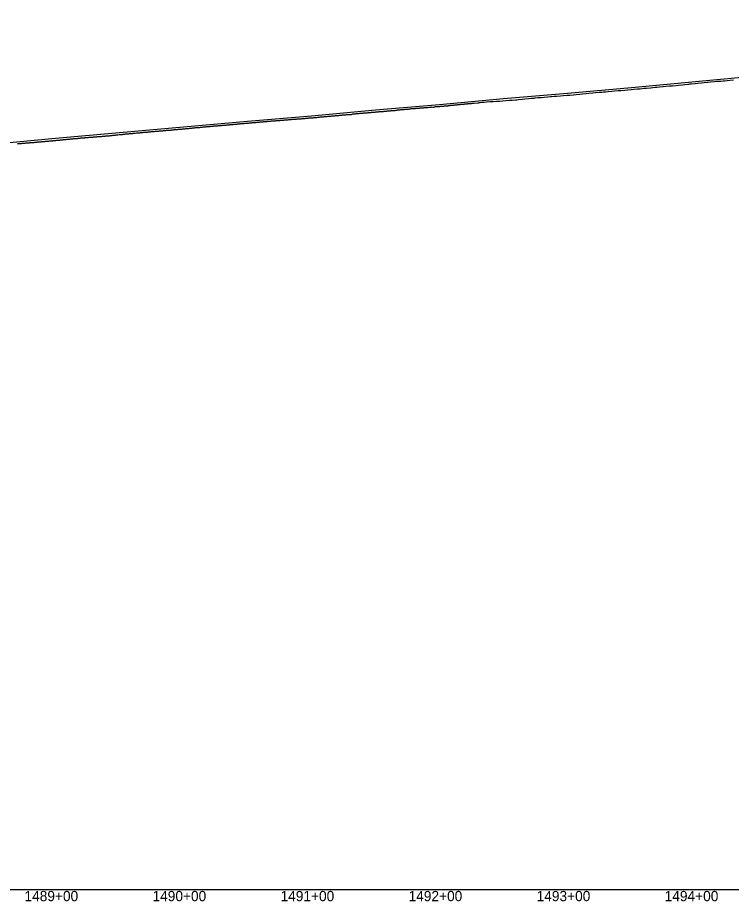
# Model space of a CAD drawing. Extents: x -3793 to 50787, y -1075 to 6138.
# Drawn here: x 36196 to 36754, y 2991 to 3681 of the extents above; entities that cross this region are included whole.
import ezdxf

# ---------------------------------------------------------------- set-up
doc = ezdxf.new("R2010")
doc.units = 0
for name, color, linetype in [('RD_DDB_Profile_EX', 7, 'Continuous'), ('RD_DDB_Profile_PR', 7, 'Continuous'), ('RD_DDB_StaTX', 7, 'Continuous'), ('RD_GPK_Profile_Cell', 7, 'Continuous')]:
    doc.layers.add(name, color=color, linetype=linetype)

msp = doc.modelspace()

# ---------------------------------------------------------------- linework, layer by layer
at = {"layer": 'RD_DDB_Profile_EX'}
for points in [[(36727.524742, 3630.061495), (36730.535112, 3630.30322), (36732.520588, 3630.56187), (36734.937623, 3630.900925), (36735.537836, 3630.98515), (36737.515176, 3631.16421), (36740.542045, 3631.468005), (36742.509558, 3631.66588), (36745.546246, 3631.84908), (36747.50395, 3632.006655), (36748.452258, 3632.09214), (36750.549692, 3632.281315), (36752.503383, 3632.457905), (36755.558729, 3632.672855)], [(36542.653701, 3613.63567), (36543.093715, 3613.679905), (36543.654309, 3613.707865), (36544.098607, 3613.796335), (36544.653763, 3613.852145), (36545.094373, 3613.873915), (36545.732728, 3613.950955), (36546.248835, 3614.01327), (36546.693548, 3614.013355), (36547.13373, 3614.079755), (36547.579297, 3614.10158), (36548.019687, 3614.14588), (36550.804484, 3614.36923), (36551.244646, 3614.413505), (36551.689146, 3614.4357), (36552.129841, 3614.52383), (36552.57447, 3614.568145), (36553.014648, 3614.590295), (36555.805565, 3614.841065), (36556.250346, 3614.840695), (36556.691035, 3614.929305), (36557.136026, 3614.973655), (36557.626505, 3615.03985), (36559.247364, 3615.234415), (36560.408632, 3615.37387), (36562.625963, 3615.57367), (36565.411088, 3615.713525), (36567.619451, 3615.868605), (36570.413664, 3615.98027), (36572.761999, 3616.213785), (36575.415504, 3616.45287), (36577.618708, 3616.541475), (36580.41428, 3616.79388), (36582.61172, 3616.970305), (36585.417739, 3617.166655), (36586.276634, 3617.261195), (36587.615869, 3617.408665), (36590.420671, 3617.745725), (36592.609893, 3617.943485), (36595.420308, 3618.169215), (36597.602432, 3618.366305), (36599.79127, 3618.563275), (36600.424768, 3618.62031), (36602.605975, 3618.860585), (36605.428671, 3619.08688), (36607.599537, 3619.23952), (36610.433906, 3619.466365), (36612.602885, 3619.64028), (36613.305905, 3619.703795), (36615.439216, 3619.89662), (36617.594554, 3620.06988), (36620.439504, 3620.269645), (36622.587662, 3620.463765), (36625.445642, 3620.749695), (36626.82054, 3620.846305), (36627.590484, 3620.90044), (36630.452025, 3621.130655), (36632.581627, 3621.34456), (36635.453166, 3621.603775), (36637.578433, 3621.8168), (36640.464577, 3622.134505), (36642.576525, 3622.283405), (36645.467663, 3622.574135), (36647.567214, 3622.827225), (36650.475617, 3623.060385), (36652.569211, 3623.22856), (36653.849811, 3623.34423), (36655.48218, 3623.491745), (36657.561096, 3623.7215), (36660.486128, 3623.956845), (36662.551335, 3624.081735), (36665.486767, 3624.34604), (36667.551292, 3624.532275), (36670.491391, 3624.797125), (36672.545702, 3624.96267), (36675.498911, 3625.22823), (36677.548046, 3625.41318), (36680.498858, 3625.679005), (36680.879082, 3625.70947), (36682.548475, 3625.843295), (36685.503797, 3626.168815), (36687.545666, 3626.332465), (36690.503842, 3626.56956), (36692.541791, 3626.77405), (36694.393717, 3626.977675), (36695.503737, 3627.099785), (36697.539183, 3627.28382), (36700.505399, 3627.5514), (36702.534866, 3627.75518), (36705.507057, 3627.96379), (36707.534509, 3628.12645), (36707.908352, 3628.16391), (36710.513304, 3628.425055), (36712.529775, 3628.607445), (36715.515805, 3628.93671), (36717.525014, 3629.118525), (36720.518301, 3629.4187), (36721.422988, 3629.51866), (36722.520162, 3629.63996), (36725.527666, 3629.881075), (36727.524742, 3630.061495)], [(36492.66022, 3609.138085), (36493.102345, 3609.20406), (36493.6652, 3609.260045), (36494.103014, 3609.32599), (36494.660209, 3609.381925), (36495.103243, 3609.40356), (36495.665539, 3609.45949), (36496.103906, 3609.459435), (36496.660548, 3609.48733), (36497.103396, 3609.53138), (36497.665528, 3609.53136), (36498.104801, 3609.5971), (36498.660443, 3609.765235), (36499.098993, 3609.80925), (36499.661028, 3609.83719), (36500.104009, 3609.859215), (36500.660432, 3609.8871), (36501.099145, 3609.93113), (36501.661015, 3609.959065), (36502.104906, 3610.00279), (36502.660773, 3610.14237), (36503.100041, 3610.186455), (36503.661351, 3610.242285), (36504.105058, 3610.26434), (36504.660315, 3610.26481), (36505.188822, 3610.29081), (36505.661252, 3610.31432), (36506.104975, 3610.35848), (36506.660675, 3610.442205), (36507.10007, 3610.486325), (36507.661263, 3610.514255), (36508.105793, 3610.558025), (36508.661041, 3610.585885), (36509.100888, 3610.630055), (36509.661182, 3610.71431), (36510.100554, 3610.73635), (36510.656203, 3610.792145), (36511.100012, 3610.858395), (36511.661194, 3610.886325), (36512.101369, 3610.907975), (36512.656565, 3610.963725), (36513.100831, 3610.985835), (36513.661556, 3611.013745), (36514.101439, 3611.057915), (36514.656577, 3611.057875), (36515.101652, 3611.101735), (36515.661476, 3611.157995), (36516.101313, 3611.180065), (36516.656497, 3611.235815), (36517.100775, 3611.28003), (36517.661488, 3611.36373), (36518.102131, 3611.407505), (36518.703458, 3611.46785), (36519.101581, 3611.507495), (36519.661863, 3611.53541), (36520.102143, 3611.55752), (36520.656896, 3611.418135), (36521.097197, 3611.462375), (36521.657049, 3611.51853), (36522.101936, 3611.56249), (36522.656841, 3611.81343), (36523.09699, 3611.857655), (36523.657434, 3611.885575), (36524.101924, 3611.88561), (36524.656877, 3611.885595), (36525.097728, 3611.929435), (36525.657819, 3611.95734), (36526.102662, 3611.979505), (36526.657266, 3612.063095), (36527.097716, 3612.151615), (36527.657415, 3612.18), (36528.102454, 3612.223895), (36528.65721, 3612.25176), (36529.097509, 3612.27388), (36529.657801, 3612.35754), (36530.098071, 3612.379655), (36530.652834, 3612.435395), (36531.097496, 3612.479675), (36531.657838, 3612.53547), (36532.218093, 3612.569165), (36532.653226, 3612.61291), (36533.0982, 3612.679385), (36533.657801, 3612.73571), (36534.097775, 3612.80205), (36534.652846, 3612.885745), (36535.097909, 3612.92963), (36535.658213, 3612.957575), (36536.09843, 3613.00183), (36536.653258, 3613.02973), (36537.097814, 3613.074015), (36537.658274, 3613.129845), (36538.099087, 3613.15161), (36538.653671, 3613.23523), (36539.098472, 3613.279545), (36539.658244, 3613.335895), (36540.098046, 3613.38011), (36540.653289, 3613.435925), (36541.093059, 3613.45804), (36541.653899, 3613.541825), (36542.098702, 3613.607765), (36542.653701, 3613.63567)], [(36392.680856, 3600.40801), (36393.139159, 3600.454245), (36393.674989, 3600.427425), (36394.137505, 3600.450595), (36394.679093, 3600.612625), (36395.14118, 3600.68184), (36395.677813, 3600.70899), (36396.13497, 3600.75511), (36396.677758, 3600.67394), (36397.13955, 3600.67406), (36397.676481, 3600.83628), (36398.133297, 3600.882395), (36398.676011, 3600.96371), (36399.136929, 3601.032775), (36399.680552, 3601.086675), (36400.137699, 3601.109445), (36400.675058, 3601.10963), (36401.135988, 3601.109815), (36401.679171, 3601.137095), (36402.135854, 3601.159845), (36402.673678, 3601.187085), (36403.134137, 3601.23314), (36403.678219, 3601.314145), (36404.13945, 3601.359865), (36404.677299, 3601.414175), (36405.133196, 3601.460205), (36405.676838, 3601.48751), (36406.137598, 3601.48734), (36406.675913, 3601.541705), (36407.131344, 3601.56479), (36407.675886, 3601.591665), (36408.136657, 3601.68318), (36408.680362, 3601.76465), (36409.13576, 3601.833535), (36409.674504, 3601.860815), (36410.134033, 3601.883885), (36410.679048, 3601.937925), (36411.134795, 3601.937745), (36411.673563, 3601.93796), (36412.133025, 3601.98394), (36412.677684, 3602.011305), (36413.13286, 3602.03401), (36413.672199, 3602.08848), (36414.131084, 3602.15725), (36414.676751, 3602.184245), (36415.131834, 3602.229825), (36415.671266, 3602.257135), (36416.130056, 3602.234475), (36416.675387, 3602.289045), (36417.134412, 3602.311735), (36417.674889, 3602.36583), (36418.129029, 3602.41171), (36418.674454, 3602.43913), (36419.133384, 3602.507485), (36419.678937, 3602.562065), (36420.13246, 3602.607855), (36420.673089, 3602.662445), (36421.13067, 3602.70822), (36421.677642, 3602.789695), (36422.131433, 3602.83512), (36422.672155, 3602.88973), (36423.129643, 3602.91273), (36423.676276, 3602.99468), (36424.129492, 3603.01726), (36424.670795, 3603.071995), (36425.127652, 3603.11777), (36425.675358, 3603.117615), (36426.12838, 3603.140215), (36426.669881, 3603.167705), (36427.126537, 3603.1907), (36427.674011, 3603.300095), (36428.126352, 3603.368095), (36428.674402, 3603.34068), (36429.130814, 3603.4091), (36429.673097, 3603.38202), (36430.12524, 3603.404615), (36430.673061, 3603.514005), (36431.128785, 3603.51423), (36431.671748, 3603.596425), (36432.126927, 3603.66469), (36432.676313, 3603.773855), (36433.127673, 3603.819035), (36433.670834, 3603.846625), (36434.125813, 3603.892205), (36434.674964, 3603.919855), (36435.125641, 3603.96498), (36435.66992, 3604.019485), (36436.124698, 3604.06503), (36436.674049, 3604.120045), (36437.124528, 3604.16515), (36437.66857, 3604.22014), (36438.122637, 3604.243025), (36438.67271, 3604.298155), (36439.12243, 3604.320605), (36439.673138, 3604.34787), (36440.126853, 3604.415935), (36440.671815, 3604.443615), (36441.121231, 3604.48865), (36441.671814, 3604.543795), (36442.124732, 3604.58916), (36442.67092, 3604.61645)], [(36442.67092, 3604.61645), (36443.119274, 3604.639215), (36443.670567, 3604.7219), (36444.123534, 3604.74433), (36444.669588, 3604.79956), (36445.117151, 3604.82232), (36445.669242, 3604.850165), (36446.12141, 3604.895045), (36446.668693, 3604.94987), (36447.120399, 3604.97265), (36447.672832, 3605.05556), (36448.120211, 3605.10036), (36448.67285, 3605.10071), (36449.123711, 3605.16835), (36449.671498, 3605.251305), (36450.118083, 3605.29604), (36450.671958, 3605.323465), (36451.130281, 3605.347745), (36451.670609, 3605.456805), (36452.116842, 3605.501515), (36452.670647, 3605.52949), (36453.120299, 3605.5746), (36453.669734, 3605.60205), (36454.115558, 3605.646735), (36454.669776, 3605.729925), (36455.119014, 3605.75262), (36455.668418, 3605.752955), (36456.112588, 3605.77557), (36456.668116, 3605.775935), (36457.116797, 3605.798175), (36457.667543, 3605.99171), (36458.111304, 3606.10364), (36458.667245, 3606.13173), (36459.115512, 3606.198545), (36459.671752, 3606.22661), (36460.118967, 3606.24917), (36460.670816, 3606.3322), (36461.114227, 3606.33207), (36461.670881, 3606.387945), (36462.117682, 3606.4328), (36462.669498, 3606.488695), (36463.112005, 3606.55526), (36463.669571, 3606.638995), (36464.115459, 3606.683755), (36464.668623, 3606.71138), (36465.1107, 3606.73348), (36465.66871, 3606.78953), (36466.114112, 3606.83427), (36466.667323, 3606.890335), (36467.107641, 3606.934965), (36467.66707, 3606.96328), (36468.1118, 3606.985335), (36468.672026, 3606.98525), (36469.111782, 3607.02979), (36469.66622, 3607.030145), (36470.11043, 3607.118485), (36470.671176, 3607.20211), (36471.110418, 3607.202375), (36471.665812, 3607.258065), (36472.110002, 3607.3243), (36472.670768, 3607.380025), (36473.109991, 3607.42448), (36473.665404, 3607.48018), (36474.109574, 3607.50222), (36474.669919, 3607.55844), (36475.112987, 3607.55877), (36475.668956, 3607.614505), (36476.108205, 3607.636465), (36476.669511, 3607.664305), (36477.112561, 3607.73085), (36477.668548, 3607.75866), (36478.159552, 3607.83294), (36478.668761, 3607.908895), (36479.112095, 3607.930915), (36479.668157, 3607.93082), (36480.106529, 3607.953165), (36480.662358, 3607.953525), (36481.105117, 3607.997545), (36481.667326, 3608.08141), (36482.105079, 3608.103725), (36482.661973, 3608.215555), (36483.104607, 3608.21551), (36483.666941, 3608.271405), (36484.104572, 3608.381825), (36484.661588, 3608.38173), (36485.104099, 3608.425725), (36485.666556, 3608.453665), (36486.104065, 3608.49795), (36486.660758, 3608.58232), (36487.102644, 3608.60427), (36487.665726, 3608.66025), (36488.102618, 3608.68253), (36488.660374, 3608.766505), (36489.102137, 3608.81042), (36489.665342, 3608.83839), (36490.10285, 3608.86029), (36490.660339, 3608.8882), (36491.102372, 3608.932145), (36491.674187, 3608.989435), (36492.103805, 3609.05369), (36492.66022, 3609.138085)], [(36342.684167, 3596.070275), (36343.161445, 3596.093775), (36343.688619, 3596.172655), (36344.160559, 3596.196475), (36344.682727, 3596.222825), (36345.159173, 3596.27039), (36345.686805, 3596.34935), (36346.158292, 3596.39686), (36346.680914, 3596.423235), (36347.156902, 3596.470755), (36347.684991, 3596.52348), (36348.156025, 3596.57094), (36348.6791, 3596.59733), (36349.15463, 3596.6448), (36349.683177, 3596.72389), (36350.158438, 3596.74767), (36350.687255, 3596.77413), (36351.157568, 3596.82152), (36351.681364, 3596.84795), (36352.156167, 3596.8717), (36352.685441, 3596.898175), (36353.155301, 3596.96915), (36353.67955, 3596.99559), (36354.153895, 3597.019305), (36354.683628, 3597.098565), (36355.157703, 3597.12228), (36355.687705, 3597.148795), (36356.156845, 3597.24325), (36356.681815, 3597.32255), (36357.155403, 3597.346255), (36357.685901, 3597.372805), (36358.154506, 3597.372895), (36358.680017, 3597.425875), (36359.153043, 3597.47312), (36359.684103, 3597.552615), (36360.152151, 3597.599805), (36360.67822, 3597.652845), (36361.150682, 3597.72357), (36361.682305, 3597.723705), (36362.154445, 3597.747335), (36362.686391, 3597.826955), (36363.153562, 3597.850555), (36363.680508, 3597.90368), (36364.152084, 3597.95079), (36364.684594, 3597.97746), (36365.151207, 3598.0245), (36365.67871, 3598.05114), (36366.149724, 3598.074725), (36366.682796, 3598.127965), (36367.148852, 3598.17495), (36367.676491, 3598.228605), (36368.146468, 3598.27555), (36368.680576, 3598.328895), (36369.15023, 3598.375805), (36369.684662, 3598.45581), (36370.149366, 3598.502665), (36370.678784, 3598.556065), (36371.147819, 3598.602945), (36371.682878, 3598.656425), (36372.147705, 3598.72624), (36372.677373, 3598.726365), (36373.146155, 3598.77319), (36373.681467, 3598.799995), (36374.14526, 3598.84675), (36374.680911, 3598.873565), (36375.148981, 3598.87369), (36375.679685, 3598.953895), (36376.147421, 3598.977335), (36376.683778, 3599.030935), (36377.146536, 3599.05433), (36377.677903, 3599.081195), (36378.14497, 3599.15113), (36378.681996, 3599.231535), (36379.144092, 3599.27814), (36379.676121, 3599.30503), (36380.142518, 3599.35163), (36380.680215, 3599.40535), (36381.146235, 3599.428705), (36381.684308, 3599.45567), (36382.145368, 3599.478975), (36382.678433, 3599.532735), (36383.143784, 3599.60241), (36383.682527, 3599.65624), (36384.142897, 3599.67953), (36384.67666, 3599.73339), (36385.141262, 3599.7567), (36385.681189, 3599.83705), (36386.141266, 3599.906625), (36386.675323, 3599.960525), (36387.139629, 3600.00695), (36387.679426, 3600.03404), (36388.143303, 3600.057315), (36388.683528, 3600.111335), (36389.142413, 3600.111485), (36389.678089, 3600.138115), (36390.141671, 3600.23065), (36390.682192, 3600.311615), (36391.140786, 3600.311765), (36391.676325, 3600.36583), (36392.139134, 3600.435175), (36392.680856, 3600.40801)], [(36240.198974, 3586.79804), (36240.698798, 3586.82286), (36241.202311, 3586.873395), (36241.697069, 3586.92352), (36242.195763, 3586.94849), (36242.696093, 3586.99825), (36243.199101, 3587.048755), (36243.694754, 3587.0985), (36244.198348, 3587.14858), (36244.698384, 3587.19879), (36245.19673, 3587.273875), (36245.697411, 3587.3486), (36246.200068, 3587.39907), (36246.695674, 3587.449295), (36247.193519, 3587.47422), (36247.694706, 3587.4991), (36248.697948, 3587.54985), (36249.200163, 3587.62483), (36249.696996, 3587.674725), (36250.193565, 3587.70006), (36250.695254, 3587.725435), (36251.196859, 3587.75037), (36251.694296, 3587.80032), (36252.196041, 3587.85024), (36252.69793, 3587.850595), (36253.193554, 3587.875865), (36253.69659, 3587.90087), (36254.197685, 3587.950735), (36254.695627, 3588.000745), (36255.191089, 3588.050945), (36255.693897, 3588.101415), (36256.19438, 3588.126295), (36256.692927, 3588.176365), (36257.193552, 3588.25111), (36257.69656, 3588.3016), (36258.191076, 3588.351705), (36258.695233, 3588.37677), (36259.195206, 3588.401625), (36259.69386, 3588.42703), (36260.19269, 3588.452225), (36260.697497, 3588.502455), (36261.191902, 3588.552115), (36262.195178, 3588.6024), (36262.695195, 3588.67779), (36263.18854, 3588.72782), (36263.693491, 3588.728175), (36264.19178, 3588.777785), (36264.692506, 3588.828105), (36265.190047, 3588.927645), (36265.696149, 3589.003235), (36266.189226, 3589.027985), (36266.694845, 3589.053525), (36267.192465, 3589.103065), (36267.693854, 3589.128235), (36268.185829, 3589.12852), (36268.692164, 3589.17935), (36269.189067, 3589.204075), (36269.691165, 3589.27978), (36270.187323, 3589.32963), (36270.694408, 3589.40587), (36271.185669, 3589.455225), (36271.693518, 3589.505785), (36272.189752, 3589.53047), (36272.692111, 3589.58145), (36273.187151, 3589.680575), (36273.695756, 3589.781865), (36274.186354, 3589.855825), (36274.689421, 3589.881515), (36275.693068, 3589.9319), (36276.182922, 3589.956505), (36276.692198, 3589.981865), (36277.186959, 3590.055785), (36277.690782, 3590.10688), (36278.184296, 3590.156465), (36278.694434, 3590.20728), (36279.183468, 3590.281035), (36279.693173, 3590.38308), (36280.18583, 3590.383495), (36280.691757, 3590.459795), (36281.179978, 3590.533425), (36281.690504, 3590.559325), (36282.18234, 3590.584275), (36282.68908, 3590.660695), (36283.181336, 3590.68521), (36283.692718, 3590.7112), (36284.17967, 3590.80913), (36284.691877, 3590.809135), (36285.182887, 3590.809525), (36285.69004, 3590.861), (36286.181014, 3590.9099), (36286.694083, 3590.986555), (36287.179396, 3591.060265), (36287.687768, 3591.136935), (36288.178376, 3591.16137), (36289.176713, 3591.31298), (36289.690585, 3591.26183), (36290.179886, 3591.31106), (36290.688738, 3591.362735), (36291.177948, 3591.411485), (36291.692787, 3591.462795), (36292.176304, 3591.487555)], [(36292.176304, 3591.487555), (36292.691194, 3591.539385), (36293.179435, 3591.56373), (36293.690122, 3591.61509), (36294.178345, 3591.68806), (36294.693763, 3591.765655), (36295.175851, 3591.790385), (36295.687457, 3591.790375), (36296.174753, 3591.911735), (36296.691097, 3591.937885), (36297.172268, 3591.96246), (36297.689932, 3591.988265), (36298.176259, 3592.01251), (36298.688841, 3592.115625), (36299.17515, 3592.164085), (36299.69248, 3592.164525), (36300.172675, 3592.213245), (36300.686176, 3592.29072), (36301.171557, 3592.31492), (36301.689814, 3592.367065), (36302.169091, 3592.415735), (36302.688671, 3592.44165), (36303.17305, 3592.48994), (36303.687156, 3592.54215), (36304.171003, 3592.566295), (36304.691212, 3592.618165), (36305.169375, 3592.666745), (36305.689679, 3592.667215), (36306.17245, 3592.6913), (36306.688559, 3592.743235), (36307.17045, 3592.81574), (36307.692233, 3592.893745), (36308.169646, 3592.91777), (36308.686319, 3592.943775), (36309.168451, 3592.967835), (36309.690375, 3593.019875), (36310.166843, 3593.092265), (36310.68408, 3593.144315), (36311.165643, 3593.192325), (36311.688136, 3593.24442), (36312.16878, 3593.268825), (36312.691812, 3593.320975), (36313.167988, 3593.36889), (36313.685898, 3593.368905), (36314.166781, 3593.3929), (36314.689954, 3593.44506), (36315.16599, 3593.46902), (36316.164773, 3593.54303), (36316.688101, 3593.621295), (36317.168672, 3593.693165), (36317.686965, 3593.719275), (36318.162683, 3593.79109), (36318.686257, 3593.84331), (36319.166581, 3593.867295), (36319.69032, 3593.919535), (36320.165751, 3593.967395), (36320.684413, 3594.01961), (36321.164491, 3594.06749), (36321.688476, 3594.119755), (36322.168389, 3594.119825), (36322.687334, 3594.198175), (36323.1624, 3594.246005), (36323.686632, 3594.272195), (36324.166299, 3594.343935), (36324.690695, 3594.344005), (36325.165475, 3594.3918), (36325.684788, 3594.444075), (36326.164209, 3594.49189), (36326.688851, 3594.544215), (36327.163387, 3594.568115), (36327.682944, 3594.62042), (36328.162118, 3594.66821), (36328.687007, 3594.720565), (36329.166017, 3594.792195), (36329.685857, 3594.818385), (36330.159998, 3594.842285), (36330.685172, 3594.894685), (36331.163851, 3594.966285), (36331.689242, 3595.071035), (36332.162992, 3595.094925), (36332.683343, 3595.12116), (36333.16167, 3595.21653), (36333.687413, 3595.242795), (36334.160815, 3595.26665), (36334.681514, 3595.34528), (36335.159489, 3595.39297), (36335.685584, 3595.47167), (36336.163342, 3595.49555), (36336.689654, 3595.49565), (36337.162492, 3595.543265), (36337.683755, 3595.56954), (36338.161161, 3595.593395), (36338.687825, 3595.619715), (36339.160315, 3595.714825), (36339.681926, 3595.84606), (36340.15898, 3595.84615), (36340.685996, 3595.898745), (36341.158138, 3595.92255), (36341.680097, 3595.922615), (36342.156799, 3596.01766), (36342.684167, 3596.070275)], [(36196.22258, 3582.86342), (36196.708702, 3582.9606), (36197.22013, 3582.986585), (36197.702336, 3583.010665), (36198.218789, 3583.062425), (36198.705557, 3583.11121), (36199.217205, 3583.136755), (36199.704056, 3583.20984), (36200.219855, 3583.23586), (36200.702435, 3583.260405), (36201.217692, 3583.312075), (36201.70604, 3583.311935), (36202.21693, 3583.38884), (36202.704545, 3583.46201), (36203.219579, 3583.51363), (36203.702917, 3583.53818), (36204.217409, 3583.538445), (36204.706137, 3583.538695), (36205.214985, 3583.590155), (36205.699774, 3583.66313), (36206.214483, 3583.688615), (36206.7034, 3583.73763), (36207.217126, 3583.78913), (36207.866845, 3583.821935), (36208.214693, 3583.83963), (36208.699875, 3583.888745), (36209.213315, 3583.914185), (36209.703503, 3583.93892), (36210.210856, 3584.01582), (36210.702021, 3584.089075), (36211.214275, 3584.114925), (36211.70037, 3584.139665), (36212.212886, 3584.216105), (36212.703998, 3584.216365), (36213.210437, 3584.26759), (36213.702142, 3584.341385), (36214.213037, 3584.36714), (36214.700865, 3584.440585), (36215.212457, 3584.516885), (36215.704493, 3584.566225), (36216.210017, 3584.617385), (36216.702646, 3584.642215), (36217.212617, 3584.66792), (36217.700972, 3584.692745), (36218.205325, 3584.71839), (36218.699137, 3584.767905), (36219.208774, 3584.79316), (36219.70315, 3584.866885), (36220.212197, 3584.94333), (36220.701466, 3584.96822), (36221.38148, 3585.02807), (36221.699642, 3585.04412), (36222.208313, 3585.09469), (36222.698352, 3585.119615), (36223.205979, 3585.145205), (36223.701972, 3585.194515), (36224.204352, 3585.27066), (36224.700162, 3585.345095), (36225.20775, 3585.395555), (36225.69886, 3585.49474), (36226.20041, 3585.495045), (36226.697058, 3585.520155), (36227.202962, 3585.57094), (36227.700681, 3585.620405), (36228.207186, 3585.69597), (36228.699368, 3585.69624), (36229.199846, 3585.721705), (36229.697965, 3585.796025), (36230.20407, 3585.84633), (36230.696648, 3585.89622), (36231.20171, 3585.946905), (36231.700269, 3585.99646), (36232.200955, 3586.07187), (36232.699267, 3586.071785), (36233.204337, 3586.12242), (36233.697549, 3586.17233), (36234.197839, 3586.197375), (36234.896115, 3586.281685), (36235.202049, 3586.296875), (36235.700185, 3586.34689), (36236.204553, 3586.42267), (36236.698858, 3586.47229), (36237.198839, 3586.522475), (36237.697479, 3586.572525), (36238.201344, 3586.597985), (36238.696148, 3586.64765), (36239.200599, 3586.722935), (36239.69978, 3586.77304), (36240.198974, 3586.79804)]]:
    msp.add_lwpolyline(points, dxfattribs=at)
at = {"layer": 'RD_DDB_Profile_PR'}
msp.add_lwpolyline([(36175.9, 3582.4645), (36225.9, 3587.095), (36275.9, 3591.542), (36325.9, 3596.065), (36375.9, 3600.5645), (36425.9, 3604.7285), (36475.9, 3609.2255), (36525.9, 3613.569), (36575.9, 3618.072), (36625.9, 3622.381), (36675.9, 3626.8635), (36725.9, 3631.514), (36775.9, 3636.0995), (36825.9, 3640.564), (36875.9, 3644.9545), (36925.9, 3649.2985), (36975.9, 3654.011), (37025.9, 3658.4845), (37075.9, 3663.002), (37125.9, 3667.553), (37175.9, 3672.2175), (37225.9, 3676.4335), (37275.9, 3681.337)], dxfattribs=at)
at = {"layer": 'RD_GPK_Profile_Cell'}
msp.add_line((1000, 3000), (46549.603806, 3000), dxfattribs=at)

# ---------------------------------------------------------------- texts
at = {"layer": 'RD_DDB_StaTX'}
for s, p in [('1489+00', (36201.687695, 2991)), ('1489+00', (36201.695471, 2991)), ('1490+00', (36301.687695, 2991)), ('1490+00', (36301.695471, 2991)), ('1491+00', (36401.687695, 2991)), ('1491+00', (36401.695471, 2991)), ('1492+00', (36501.687695, 2991)), ('1492+00', (36501.695471, 2991)), ('1493+00', (36601.687695, 2991)), ('1493+00', (36601.695471, 2991)), ('1494+00', (36701.687695, 2991)), ('1494+00', (36701.695471, 2991))]:
    msp.add_text(s, height=8, dxfattribs=at).set_placement(p)

doc.saveas('drawing.dxf')
